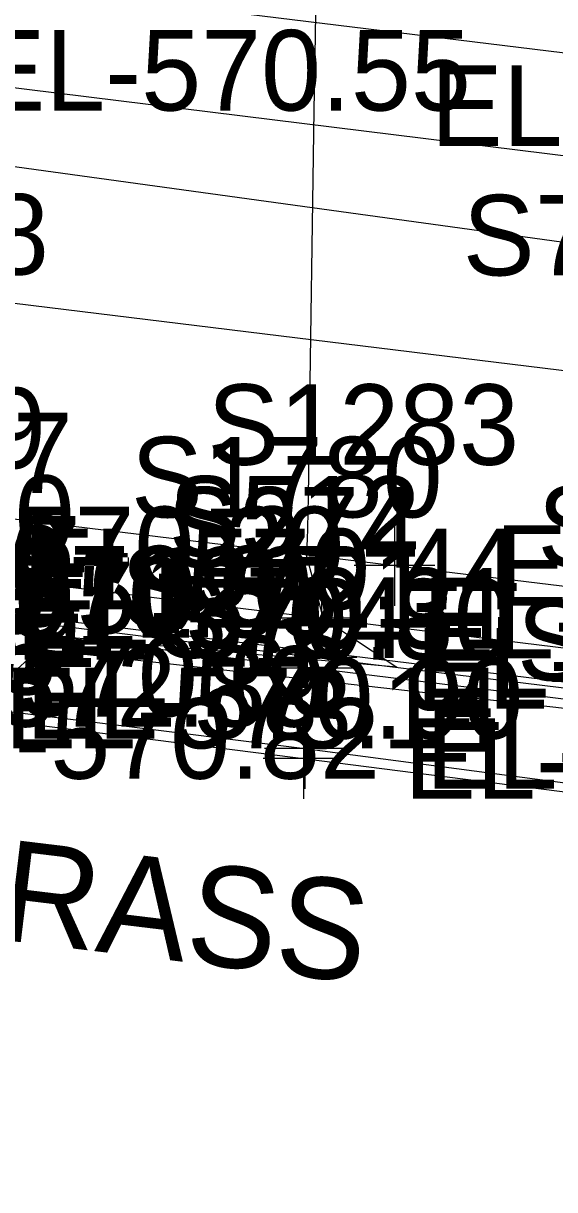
# Model space of a CAD drawing. Extents: x 1724534 to 1727318, y 657156 to 660047.
# Drawn here: x 1725799.8 to 1725826.2, y 658518.4 to 658576.3 of the extents above; entities that cross this region are included whole.
import ezdxf

# ---------------------------------------------------------------- set-up
doc = ezdxf.new("R2010")
doc.units = 0
for name, color, linetype in [('SURVEY - CONTOURS - Intermediate with optional Text', 7, 'Continuous'), ('SURVEY - DRAINAGE - Area Shapes', 7, 'Continuous'), ('SURVEY - DRAINAGE - Storm Sewer', 7, 'Continuous'), ('SURVEY - DTM - Breaklines', 7, 'Continuous'), ('SURVEY - DTM - Breaklines - Points - Elevations', 7, 'Continuous'), ('SURVEY - DTM - Breaklines - Points - Locators', 7, 'Continuous'), ('SURVEY - DTM - Breaklines - Points - Numbers', 7, 'Continuous'), ('SURVEY - ROADSIDE BARRIERS - Points - Elevations', 7, 'Continuous'), ('SURVEY - ROADSIDE BARRIERS - Points - Locators', 7, 'Continuous'), ('SURVEY - ROADSIDE BARRIERS - Points - Numbers', 7, 'Continuous'), ('SURVEY - ROADSIDE BARRIERS with Text', 7, 'Continuous'), ('SURVEY - TRAFFIC CONTROL - Pavement Marking - Points - Elevations', 7, 'Continuous'), ('SURVEY - TRAFFIC CONTROL - Pavement Marking - Points - Numbers', 7, 'Continuous'), ('SURVEY - TRAFFIC CONTROL - Pavement Marking with Text', 7, 'Continuous'), ('SURVEY - TRANSPORTATION - Features', 7, 'Continuous'), ('SURVEY - TRANSPORTATION - Features - Points - Elevations', 7, 'Continuous'), ('SURVEY - TRANSPORTATION - Features - Points - Locators', 7, 'Continuous'), ('SURVEY - TRANSPORTATION - Features - Points - Numbers', 7, 'Continuous'), ('SURVEY - TRANSPORTATION - Roads', 7, 'Continuous'), ('SURVEY - TRANSPORTATION - Roads - Points - Elevations', 7, 'Continuous'), ('SURVEY - TRANSPORTATION - Roads - Points - Locators', 7, 'Continuous'), ('SURVEY - TRANSPORTATION - Roads - Points - Numbers', 7, 'Continuous'), ('SURVEY - UTILITIES - Electric (Lighting) - Points - Elevations', 7, 'Continuous'), ('SURVEY - UTILITIES - Electric (Lighting) - Points - Numbers', 7, 'Continuous'), ('SURVEY - UTILITIES - Electric (Underground) with Text', 7, 'Continuous'), ('SURVEY - UTILITIES - Poles and Miscellaneous - Points - Elevations', 7, 'Continuous'), ('SURVEY - VEGETATION - Features with Text', 7, 'Continuous')]:
    doc.layers.add(name, color=color, linetype=linetype)

msp = doc.modelspace()

# ---------------------------------------------------------------- linework, layer by layer
at = {"layer": 'SURVEY - CONTOURS - Intermediate with optional Text'}
msp.add_lwpolyline([(1725814.351, 658576.769), (1725814.314, 658574.729), (1725814.269, 658571.996), (1725814.216, 658568.57), (1725814.066, 658558.51), (1725814.016, 658555.189), (1725813.977, 658552.773), (1725813.95, 658551.26), (1725813.934, 658550.652), (1725813.888, 658549.921), (1725814.464, 658547.762), (1725814.572, 658547.357), (1725814.649, 658547.068), (1725814.696, 658546.894), (1725814.711, 658546.836), (1725814.711, 658546.835), (1725814.712, 658546.831), (1725814.713, 658546.824), (1725814.714, 658546.814), (1725814.72, 658546.765), (1725814.988, 658546.587), (1725815.203, 658546.444), (1725815.538, 658546.222), (1725815.992, 658545.921), (1725818.388, 658544.331), (1725815.793, 658544.566), (1725815.452, 658544.597), (1725815.193, 658544.621), (1725815.016, 658544.637), (1725814.654, 658544.67), (1725814.45, 658544.689), (1725814.399, 658544.693), (1725814.382, 658544.695), (1725814.382, 658544.695), (1725814.382, 658544.695), (1725814.382, 658544.695), (1725814.382, 658544.695), (1725814.381, 658544.695), (1725814.326, 658544.7), (1725814.16, 658544.715), (1725813.496, 658544.775), (1725812.316, 658544.881), (1725811.891, 658544.92), (1725811.5, 658544.955), (1725811.144, 658544.987), (1725810.009, 658545.089), (1725809.709, 658545.117), (1725809.416, 658545.143), (1725809.131, 658545.169), (1725808.854, 658545.194), (1725807.827, 658545.286), (1725807.479, 658545.318), (1725807.08, 658545.354), (1725806.631, 658545.394), (1725805.367, 658545.509), (1725804.604, 658545.577), (1725804.361, 658545.599), (1725804.211, 658545.613), (1725803.935, 658545.638), (1725803.799, 658545.65), (1725803.341, 658545.692), (1725803.018, 658545.721), (1725801.363, 658545.87), (1725800.738, 658545.3), (1725800.596, 658545.172), (1725800.267, 658544.879), (1725800.078, 658544.715), (1725799.556, 658544.26)], dxfattribs=at)
at = {"layer": 'SURVEY - DRAINAGE - Area Shapes'}
msp.add_lwpolyline([(1725876.527, 658537.521), (1725880.453, 658568.253), (1725462.782, 658619.36), (1725459.014, 658588.567)], close=True, dxfattribs=at)
at = {"layer": 'SURVEY - DRAINAGE - Storm Sewer'}
msp.add_lwpolyline([(1725899.594, 658555.371), (1725464.565, 658615.304), (1725129.381, 658652.795)], dxfattribs=at)
at = {"layer": 'SURVEY - DTM - Breaklines'}
msp.add_lwpolyline([(1725680.682, 658560.757), (1725700.532, 658558.327), (1725720.383, 658555.896), (1725740.231, 658553.451), (1725761.261, 658550.794), (1725763.358, 658550.522), (1725772.397, 658549.361), (1725785.767, 658547.812), (1725794.485, 658546.715), (1725814.329, 658544.278), (1725834.171, 658541.836), (1725838.432, 658541.293), (1725858.267, 658538.797), (1725873.4, 658536.913), (1725878.358, 658536.288), (1725898.186, 658533.731), (1725916.254, 658531.264)], dxfattribs=at)
at = {"layer": 'SURVEY - DTM - Breaklines - Points - Locators'}
for p, q in [((1725814.329, 658546.278), (1725814.329, 658542.278)), ((1725816.329, 658544.278), (1725812.329, 658544.278))]:
    msp.add_line(p, q, dxfattribs=at)
at = {"layer": 'SURVEY - ROADSIDE BARRIERS - Points - Locators'}
for p, q in [((1725813.751, 658541.797), (1725813.751, 658537.797)), ((1725815.751, 658539.797), (1725811.751, 658539.797))]:
    msp.add_line(p, q, dxfattribs=at)
at = {"layer": 'SURVEY - ROADSIDE BARRIERS with Text'}
msp.add_lwpolyline([(1725760.694, 658546.317), (1725762.794, 658546.074), (1725771.84, 658544.972), (1725785.195, 658543.377), (1725793.917, 658542.307), (1725813.751, 658539.797), (1725833.582, 658537.268), (1725837.82, 658536.545)], dxfattribs=at)
at = {"layer": 'SURVEY - TRAFFIC CONTROL - Pavement Marking with Text'}
for points in [[(1725507.893, 658598.435), (1725611.44, 658585.624), (1725663.045, 658579.239), (1725732.511, 658570.646), (1725771.433, 658565.831), (1725828.993, 658558.789), (1725876.604, 658552.91), (1725911.384, 658548.615)], [(1725753.893, 658578.677), (1725768.555, 658576.886), (1725792.375, 658573.977), (1725838.021, 658568.345), (1725840.005, 658568.1), (1725897.548, 658561.116), (1725916.187, 658558.855)]]:
    msp.add_lwpolyline(points, dxfattribs=at)
at = {"layer": 'SURVEY - TRANSPORTATION - Features'}
for points in [[(1725680.75, 658561.297), (1725700.601, 658558.867), (1725720.452, 658556.439), (1725740.3, 658553.994), (1725761.33, 658551.338), (1725763.427, 658551.066), (1725772.465, 658549.905), (1725773.017, 658549.841), (1725785.837, 658548.356), (1725794.555, 658547.258), (1725814.399, 658544.822), (1725834.241, 658542.379), (1725838.502, 658541.836), (1725858.338, 658539.34), (1725873.47, 658537.457), (1725878.428, 658536.831), (1725898.256, 658534.275), (1725916.324, 658531.808)], [(1725773.017, 658549.841), (1725772.713, 658551.857), (1725786.089, 658550.308), (1725794.807, 658549.211), (1725814.651, 658546.773), (1725834.493, 658544.331), (1725838.754, 658543.788), (1725858.589, 658541.292), (1725873.721, 658539.408), (1725878.681, 658538.783), (1725898.508, 658536.226), (1725916.581, 658533.801)], [(1725760.676, 658546.181), (1725762.959, 658547.374), (1725771.996, 658546.202), (1725785.261, 658543.884), (1725793.979, 658542.787), (1725813.816, 658540.298), (1725833.635, 658537.675), (1725837.876, 658536.979), (1725857.711, 658534.482), (1725872.844, 658532.599), (1725877.802, 658531.973), (1725897.627, 658529.389), (1725915.695, 658526.927)]]:
    msp.add_lwpolyline(points, dxfattribs=at)
at = {"layer": 'SURVEY - TRANSPORTATION - Features - Points - Locators'}
for p, q in [((1725814.651, 658548.773), (1725814.651, 658544.773)), ((1725816.651, 658546.773), (1725812.651, 658546.773)), ((1725814.399, 658546.822), (1725814.399, 658542.822)), ((1725816.399, 658544.822), (1725812.399, 658544.822)), ((1725813.816, 658542.298), (1725813.816, 658538.298)), ((1725815.816, 658540.298), (1725811.816, 658540.298))]:
    msp.add_line(p, q, dxfattribs=at)
at = {"layer": 'SURVEY - TRANSPORTATION - Roads'}
msp.add_lwpolyline([(1725616.971, 658574.343), (1725730.092, 658560.27), (1725772.626, 658554.978), (1725818.273, 658549.383), (1725869.87, 658543.106), (1725897.655, 658539.757), (1725899.639, 658539.517), (1725928.541, 658535.917)], dxfattribs=at)
at = {"layer": 'SURVEY - TRANSPORTATION - Roads - Points - Locators'}
for p, q in [((1725818.273, 658551.383), (1725818.273, 658547.383)), ((1725820.273, 658549.383), (1725816.273, 658549.383))]:
    msp.add_line(p, q, dxfattribs=at)
at = {"layer": 'SURVEY - UTILITIES - Electric (Underground) with Text'}
msp.add_lwpolyline([(1725780.974, 658547.452), (1725837.588, 658541.08), (1725892.762, 658533.99), (1725944.681, 658527.231), (1725958.361, 658525.297), (1725964.566, 658523.411), (1725971.45, 658518.072), (1725975.975, 658512.132)], dxfattribs=at)

# ---------------------------------------------------------------- texts
at = {"layer": 'SURVEY - DTM - Breaklines - Points - Elevations'}
for s, p in [('EL-570.30', (1725777.397, 658547.361)), ('EL-570.55', (1725790.767, 658545.812)), ('EL-570.80', (1725799.485, 658544.715)), ('EL-571.38', (1725819.329, 658542.278))]:
    msp.add_text(s, height=4, dxfattribs=at).set_placement(p)
at = {"layer": 'SURVEY - DTM - Breaklines - Points - Numbers'}
msp.add_text('S274', height=4, dxfattribs=at).set_placement((1725806.993, 658549.278))
at = {"layer": 'SURVEY - ROADSIDE BARRIERS - Points - Elevations'}
for s, p in [('EL-572.65', (1725776.84, 658542.972)), ('EL-572.89', (1725790.195, 658541.377)), ('EL-573.14', (1725798.917, 658540.307)), ('EL-573.64', (1725818.751, 658537.797))]:
    msp.add_text(s, height=4, dxfattribs=at).set_placement(p)
at = {"layer": 'SURVEY - ROADSIDE BARRIERS - Points - Numbers'}
msp.add_text('S704', height=4, dxfattribs=at).set_placement((1725806.415, 658544.797))
at = {"layer": 'SURVEY - TRAFFIC CONTROL - Pavement Marking - Points - Elevations'}
for s, p in [('EL-570.55', (1725797.375, 658571.977)), ('EL-572.28', (1725820.075, 658570.219)), ('EL-570.08', (1725776.433, 658563.831))]:
    msp.add_text(s, height=4, dxfattribs=at).set_placement(p)
at = {"layer": 'SURVEY - TRAFFIC CONTROL - Pavement Marking - Points - Numbers'}
msp.add_text('S767', height=4, dxfattribs=at).set_placement((1725821.657, 658563.789))
at = {"layer": 'SURVEY - TRANSPORTATION - Features - Points - Elevations'}
for s, p in [('EL-569.90', (1725777.713, 658549.857)), ('EL-569.86', (1725777.465, 658547.905)), ('EL-569.87', (1725778.017, 658547.841)), ('EL-569.87', (1725778.017, 658547.841)), ('EL-570.20', (1725791.089, 658548.308)), ('EL-570.44', (1725799.807, 658547.211)), ('EL-570.07', (1725790.837, 658546.356)), ('EL-570.31', (1725799.555, 658545.258)), ('EL-571.00', (1725819.651, 658544.773)), ('EL-570.39', (1725777.996, 658544.202)), ('EL-570.88', (1725819.399, 658542.822)), ('EL-570.68', (1725791.261, 658541.884)), ('EL-570.90', (1725799.979, 658540.787)), ('EL-571.47', (1725819.816, 658538.298))]:
    msp.add_text(s, height=4, dxfattribs=at).set_placement(p)
at = {"layer": 'SURVEY - TRANSPORTATION - Features - Points - Numbers'}
for s, p in [('S1779', (1725785.504, 658554.211)), ('S1780', (1725805.19, 658551.773)), ('S512', (1725807.063, 658549.822)), ('S1781', (1725825.363, 658549.331)), ('S2021', (1725804.686, 658546.298)), ('S2022', (1725824.347, 658543.675))]:
    msp.add_text(s, height=4, dxfattribs=at).set_placement(p)
at = {"layer": 'SURVEY - TRANSPORTATION - Roads - Points - Elevations'}
for s, p in [('EL-569.97', (1725777.626, 658552.978)), ('EL-571.11', (1725823.273, 658547.383))]:
    msp.add_text(s, height=4, dxfattribs=at).set_placement(p)
at = {"layer": 'SURVEY - TRANSPORTATION - Roads - Points - Numbers'}
msp.add_text('S1283', height=4, dxfattribs=at).set_placement((1725808.985, 658554.383))
at = {"layer": 'SURVEY - UTILITIES - Electric (Lighting) - Points - Elevations'}
msp.add_text('EL-570.82', height=4, dxfattribs=at).set_placement((1725792.864, 658538.793))
at = {"layer": 'SURVEY - UTILITIES - Electric (Lighting) - Points - Numbers'}
msp.add_text('S2071', height=4, dxfattribs=at).set_placement((1725792.864, 658545.793))
at = {"layer": 'SURVEY - UTILITIES - Poles and Miscellaneous - Points - Elevations'}
msp.add_text('EL-570.50', height=4, dxfattribs=at).set_placement((1725783.764, 658546.008))
at = {"layer": 'SURVEY - VEGETATION - Features with Text'}
msp.add_text('GRASS', height=5, rotation=353.10323, dxfattribs=at).set_placement((1725793.396, 658531.442))

doc.saveas('drawing.dxf')
